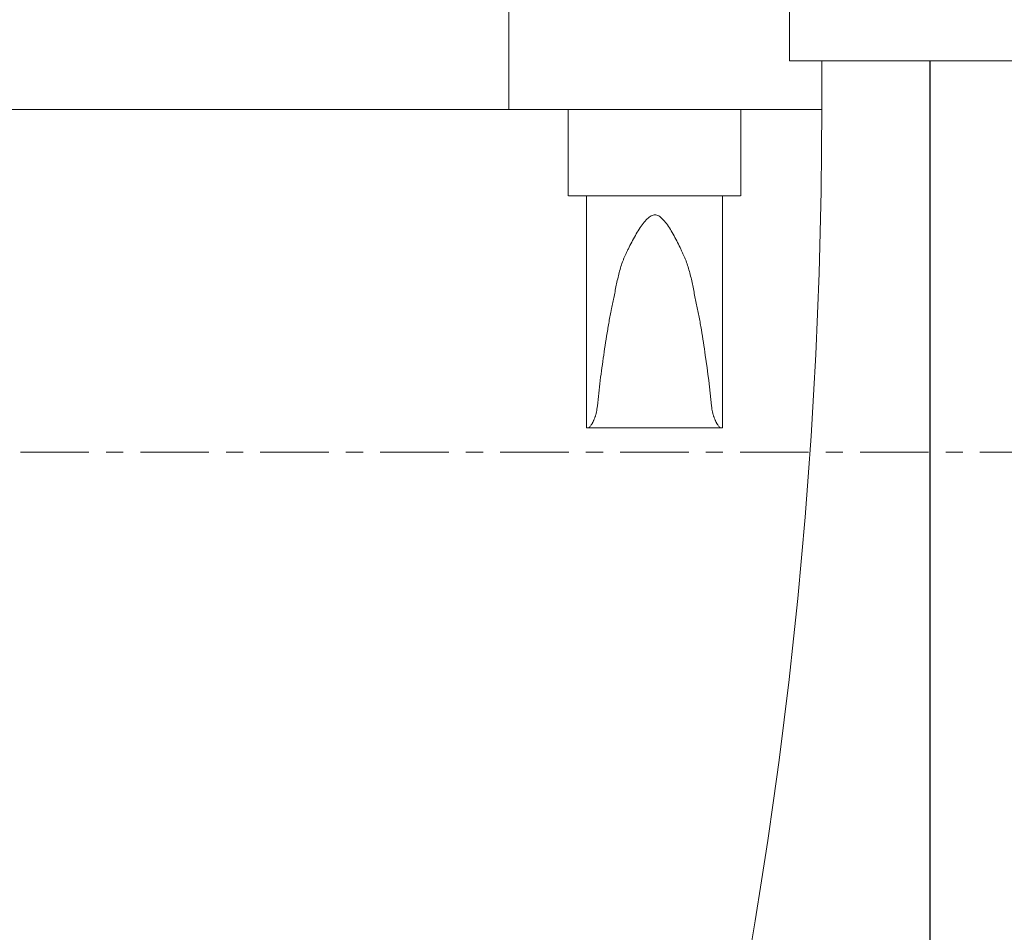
# Model space of a CAD drawing. Header units: millimetres. Extents: x -21522 to 71342, y -39668 to 2056.
# Tile 544 of 656: x -2896 to -2714, y -24848 to -24679. Entities that reach past the tile are written whole.
import ezdxf

# ---------------------------------------------------------------- set-up
doc = ezdxf.new("R2010")
doc.units = ezdxf.units.MM
doc.linetypes.add('Ligne de quadrillage', pattern=[22.225, 12.7, -3.175, 3.175, -3.175])
for name, color, linetype, lineweight in [('A-DETL-GENF', 92, 'Continuous', 13), ('A-GLAZ', 151, 'Continuous', 13), ('A-WALL-PATT', 111, 'Continuous', 13), ('I-WALL', 2, 'Continuous', 13), ('S-GRID', 1, 'Continuous', 9)]:
    doc.layers.add(name, color=color, linetype=linetype, lineweight=lineweight)

# ---------------------------------------------------------------- blocks, each defined once
blk = doc.blocks.new('Menuiserie Alu - 1V - 100x180cm - Bavette Alu-8284131-00_RDC_50e Copie 1 - Dépendante 1')
at = {"layer": 'A-DETL-GENF', "color": 30}
blk.add_arc((461, -23.5), 922, 150, 180, dxfattribs=at)
at = {"layer": 'A-GLAZ', "color": 30}
for p, q in [((-442.57, 35.5), (-442.57, -7.5)), ((-442.57, 35.5), (-442.28, 35.5)), ((-417.72, 35.5), (-442.28, 35.5)), ((-417.72, 35.5), (-417.43, 35.5)), ((-417.43, -7.5), (-417.43, 35.5)), ((-446, -7.5), (-446, -23.5)), ((-414, -23.5), (-414, -7.5)), ((-461, -23.5), (-403, -23.5)), ((-461, -32.5), (-461, -23.5)), ((-403, -23.5), (403, -23.5)), ((-403, -23.5), (-403, -44.5)), ((-500, -32.5), (-455, -32.5)), ((-455, -32.5), (-461, -32.5)), ((-455, -32.5), (-455, -72.5)), ((-455, -72.5), (-455, -32.5))]:
    blk.add_line(p, q, dxfattribs=at)
at = {"layer": 'A-GLAZ', "color": 30, "flags": 128}
for points in [[(-445.95, -7.5), (-445.51, -7.5), (-444.65, -7.5), (-443.39, -7.5), (-441.77, -7.5), (-439.83, -7.5), (-437.62, -7.5), (-435.2, -7.5), (-432.63, -7.5), (-430, -7.5)], [(-430, -7.5), (-427.37, -7.5), (-424.8, -7.5), (-422.38, -7.5), (-420.17, -7.5), (-418.23, -7.5), (-416.61, -7.5), (-415.35, -7.5), (-414.49, -7.5), (-414.05, -7.5)]]:
    blk.add_lwpolyline(points, dxfattribs=at)
at = {"layer": 'A-GLAZ', "color": 30}
for points, knots in [([(-442.28, 35.5), (-442.2, 35.5), (-442.08, 35.43), (-441.88, 35.21), (-441.74, 35.03), (-441.63, 34.85), (-441.55, 34.7), (-441.46, 34.54), (-441.37, 34.37), (-441.29, 34.18), (-441.2, 33.98), (-441.12, 33.77), (-441.04, 33.55), (-440.96, 33.32), (-440.86, 33), (-440.71, 32.4), (-440.62, 31.84), (-440.57, 31.45)], [0, 0, 0, 0, 0.166667, 0.25, 0.333333, 0.375, 0.416667, 0.458333, 0.5, 0.541667, 0.583333, 0.625, 0.666667, 0.708333, 0.75, 0.833333, 1, 1, 1, 1]), ([(-419.43, 31.45), (-419.38, 31.84), (-419.29, 32.4), (-419.14, 33), (-419.04, 33.32), (-418.96, 33.55), (-418.88, 33.77), (-418.8, 33.98), (-418.71, 34.18), (-418.63, 34.37), (-418.54, 34.54), (-418.42, 34.76), (-418.28, 34.99), (-418.12, 35.21), (-417.92, 35.43), (-417.8, 35.5), (-417.72, 35.5)], [0, 0, 0, 0, 0.166667, 0.25, 0.291667, 0.333333, 0.375, 0.416667, 0.458333, 0.5, 0.541667, 0.583333, 0.666667, 0.75, 0.833333, 1, 1, 1, 1]), ([(-440.57, 31.45), (-440.26, 28.31), (-439.77, 24.39), (-439.06, 19.69), (-438.69, 17.34), (-438.35, 15.39), (-438.05, 13.84), (-437.8, 12.68), (-437.55, 11.52), (-437.25, 9.94), (-436.85, 7.96), (-436.36, 6.03), (-435.92, 4.74), (-435.63, 4.02), (-435.4, 3.5), (-435.15, 2.96), (-434.79, 2.19), (-434.29, 1.16), (-433.63, -0.1), (-432.71, -1.7), (-431.73, -3.05), (-430.9, -3.73), (-430.43, -3.94), (-430.09, -4), (-429.75, -3.95), (-429.28, -3.74), (-428.42, -3.07), (-427.41, -1.74), (-426.45, -0.14), (-425.77, 1.11), (-425.25, 2.13), (-424.88, 2.9), (-424.62, 3.43), (-424.39, 3.95), (-424.1, 4.67), (-423.65, 5.96), (-423.16, 7.89), (-422.76, 9.88), (-422.49, 11.26), (-422.34, 12.05), (-422.21, 12.63), (-422.09, 13.21), (-421.93, 13.99), (-421.66, 15.35), (-421.32, 17.31), (-420.94, 19.67), (-420.47, 22.81), (-419.93, 26.73), (-419.59, 29.88), (-419.43, 31.45)], [0, 0, 0, 0, 0.125, 0.15625, 0.1875, 0.21875, 0.234375, 0.25, 0.265625, 0.28125, 0.3125, 0.34375, 0.359375, 0.367188, 0.375, 0.382812, 0.390625, 0.40625, 0.421875, 0.4375, 0.46875, 0.484375, 0.492188, 0.5, 0.507812, 0.515625, 0.53125, 0.5625, 0.578125, 0.59375, 0.609375, 0.617188, 0.625, 0.632812, 0.640625, 0.65625, 0.6875, 0.71875, 0.734375, 0.742188, 0.75, 0.757812, 0.765625, 0.78125, 0.8125, 0.84375, 0.875, 0.9375, 1, 1, 1, 1])]:
    blk.add_open_spline(points, degree=3, knots=knots, dxfattribs=at)

msp = doc.modelspace()

# ---------------------------------------------------------------- hatches: boundary and pattern name
at = {"layer": 'A-WALL-PATT'}
h = msp.add_hatch(dxfattribs=at)
h.set_pattern_fill('FP_52', color=30, style=0, pattern_type=2)
h.set_pattern_definition([(108.435, (54.145, 0), (-208.24995, 416.49993), [79.025, -579.519]), (139.399, (29.155, 74.97), (-1249.505702, 1041.24372), [38.399, -1881.572]), (136.848, (208.25, 99.96), (-3123.769422, 2915.4788923), [91.346, -4475.934]), (109.983, (141.61, 162.435), (-624.746965, 1666.001328), [48.75, -2388.754]), (90, (124.95, 0), (-208.25, 208.25), [41.65, -166.6]), (118.443, (124.95, 41.65), (1457.75313, -2707.248388), [113.682, -5570.435]), (84.289, (70.805, 141.61), (-208.263648, -1874.248384), [41.858, -2051.029]), (129.806, (74.97, 183.26), (833.0069, -1041.24319), [32.53, -1593.955])])
h.paths.add_polyline_path([(-2727.86, -24929.67), (-2708.86, -24929.67), (-2708.86, -24686.67), (-2727.86, -24686.67), (-2727.86, -24916.67)])

# ---------------------------------------------------------------- linework, layer by layer
at = {"layer": 'I-WALL', "color": 20, "lineweight": 25}
msp.add_line((-2727.86, -24686.67), (-2727.86, -24929.67), dxfattribs=at)
at = {"layer": 'S-GRID', "linetype": 'Ligne de quadrillage'}
msp.add_line((24853.15, -24759.17), (-13724.02, -24759.17), dxfattribs=at)

# ---------------------------------------------------------------- block references
at = {"layer": 'A-DETL-GENF', "color": 30, "rotation": 180}
msp.add_blockref('Menuiserie Alu - 1V - 100x180cm - Bavette Alu-8284131-00_RDC_50e Copie 1 - Dépendante 1', (-3208.86, -24719.17), dxfattribs=at)

doc.saveas('drawing.dxf')
